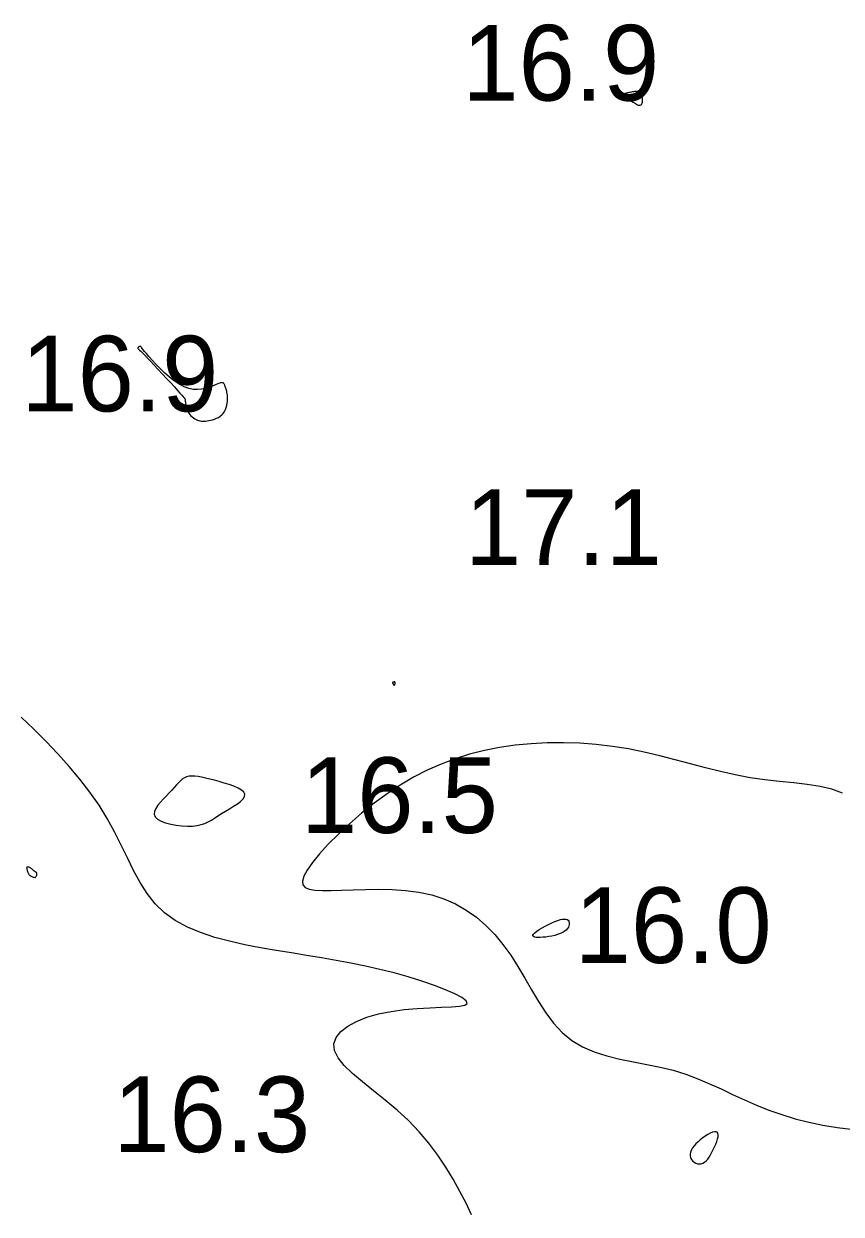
# Model space of a CAD drawing. Extents: x 3040093 to 3056816, y 408076 to 509144.
# Drawn here: x 3045566.4 to 3045620.4, y 433873.5 to 433952.1 of the extents above; entities that cross this region are included whole.
import ezdxf

# ---------------------------------------------------------------- set-up
doc = ezdxf.new("R2010")
doc.units = 0
doc.layers.add('V-CHAN-CONT-EL17', color=7, linetype='Continuous')
doc.layers.add('V-TOPO-SOUN-0610', color=7, linetype='Continuous')

msp = doc.modelspace()

# ---------------------------------------------------------------- linework, layer by layer
at = {"layer": 'V-CHAN-CONT-EL17'}
for points in [[(3045607.186, 433946.767), (3045607.219, 433946.798), (3045607.248, 433946.839), (3045607.272, 433946.888), (3045607.289, 433946.945), (3045607.3, 433947.007), (3045607.304, 433947.073), (3045607.299, 433947.143), (3045607.285, 433947.215), (3045607.263, 433947.287), (3045607.235, 433947.358), (3045607.2, 433947.425), (3045607.161, 433947.486), (3045607.119, 433947.541), (3045607.074, 433947.587), (3045607.028, 433947.622), (3045606.981, 433947.645), (3045606.934, 433947.657), (3045606.884, 433947.661), (3045606.831, 433947.657), (3045606.773, 433947.647), (3045606.709, 433947.634), (3045606.639, 433947.619), (3045606.561, 433947.603), (3045606.475, 433947.589), (3045606.385, 433947.575), (3045606.296, 433947.559), (3045606.214, 433947.542), (3045606.143, 433947.521), (3045606.088, 433947.495), (3045606.054, 433947.463), (3045606.047, 433947.423), (3045606.07, 433947.375), (3045606.12, 433947.321), (3045606.19, 433947.261), (3045606.276, 433947.198), (3045606.373, 433947.134), (3045606.475, 433947.07), (3045606.576, 433947.007), (3045606.673, 433946.949), (3045606.759, 433946.895), (3045606.836, 433946.848), (3045606.904, 433946.809), (3045606.965, 433946.777), (3045607.019, 433946.754), (3045607.067, 433946.741), (3045607.11, 433946.738), (3045607.15, 433946.746)], [(3045577.325, 433926.396), (3045577.391, 433926.31), (3045577.465, 433926.229), (3045577.545, 433926.155), (3045577.629, 433926.087), (3045577.716, 433926.028), (3045577.804, 433925.977), (3045577.892, 433925.935), (3045577.978, 433925.903), (3045578.063, 433925.88), (3045578.149, 433925.865), (3045578.237, 433925.859), (3045578.328, 433925.861), (3045578.425, 433925.869), (3045578.529, 433925.884), (3045578.641, 433925.904), (3045578.762, 433925.931), (3045578.889, 433925.964), (3045579.02, 433926.005), (3045579.15, 433926.055), (3045579.276, 433926.117), (3045579.396, 433926.191), (3045579.506, 433926.279), (3045579.602, 433926.382), (3045579.682, 433926.5), (3045579.746, 433926.632), (3045579.796, 433926.772), (3045579.834, 433926.918), (3045579.86, 433927.064), (3045579.875, 433927.208), (3045579.882, 433927.345), (3045579.881, 433927.472), (3045579.874, 433927.585), (3045579.862, 433927.685), (3045579.846, 433927.774), (3045579.827, 433927.853), (3045579.807, 433927.924), (3045579.785, 433927.987), (3045579.764, 433928.045), (3045579.745, 433928.099), (3045579.728, 433928.15), (3045579.712, 433928.198), (3045579.698, 433928.243), (3045579.683, 433928.283), (3045579.667, 433928.319), (3045579.649, 433928.349), (3045579.628, 433928.374), (3045579.603, 433928.393), (3045579.573, 433928.405), (3045579.535, 433928.409), (3045579.487, 433928.405), (3045579.425, 433928.392), (3045579.347, 433928.369), (3045579.25, 433928.336), (3045579.131, 433928.291), (3045578.988, 433928.233), (3045578.818, 433928.164), (3045578.623, 433928.092), (3045578.403, 433928.026), (3045578.162, 433927.976), (3045577.901, 433927.951), (3045577.622, 433927.962), (3045577.327, 433928.018), (3045577.017, 433928.129), (3045576.695, 433928.3), (3045576.368, 433928.522), (3045576.042, 433928.78), (3045575.726, 433929.061), (3045575.425, 433929.351), (3045575.148, 433929.637), (3045574.902, 433929.903), (3045574.694, 433930.137), (3045574.528, 433930.328), (3045574.402, 433930.477), (3045574.309, 433930.59), (3045574.243, 433930.673), (3045574.2, 433930.73), (3045574.172, 433930.767), (3045574.154, 433930.789), (3045574.14, 433930.801), (3045574.126, 433930.808), (3045574.11, 433930.81), (3045574.094, 433930.81), (3045574.076, 433930.806), (3045574.059, 433930.799), (3045574.042, 433930.791), (3045574.026, 433930.78), (3045574.01, 433930.769), (3045573.996, 433930.757), (3045573.983, 433930.744), (3045573.972, 433930.731), (3045573.964, 433930.717), (3045573.959, 433930.704), (3045573.956, 433930.691), (3045573.957, 433930.678), (3045573.962, 433930.665), (3045573.972, 433930.653), (3045573.991, 433930.635), (3045574.024, 433930.605), (3045574.076, 433930.557), (3045574.151, 433930.485), (3045574.256, 433930.382), (3045574.393, 433930.243), (3045574.569, 433930.061), (3045574.786, 433929.833), (3045575.035, 433929.569), (3045575.304, 433929.28), (3045575.584, 433928.979), (3045575.862, 433928.678), (3045576.128, 433928.389), (3045576.37, 433928.126), (3045576.577, 433927.9), (3045576.741, 433927.72), (3045576.865, 433927.582), (3045576.955, 433927.478), (3045577.016, 433927.4), (3045577.055, 433927.34), (3045577.077, 433927.29), (3045577.088, 433927.243), (3045577.094, 433927.19), (3045577.099, 433927.126), (3045577.107, 433927.05), (3045577.118, 433926.966), (3045577.134, 433926.875), (3045577.155, 433926.779), (3045577.184, 433926.682), (3045577.221, 433926.584), (3045577.267, 433926.488)], [(3045590.906, 433908.412), (3045590.917, 433908.425), (3045590.927, 433908.442), (3045590.936, 433908.463), (3045590.944, 433908.486), (3045590.95, 433908.51), (3045590.954, 433908.533), (3045590.957, 433908.554), (3045590.957, 433908.573), (3045590.955, 433908.588), (3045590.951, 433908.601), (3045590.946, 433908.61), (3045590.938, 433908.618), (3045590.929, 433908.623), (3045590.918, 433908.627), (3045590.905, 433908.629), (3045590.89, 433908.629), (3045590.875, 433908.628), (3045590.859, 433908.625), (3045590.843, 433908.622), (3045590.828, 433908.618), (3045590.815, 433908.613), (3045590.803, 433908.607), (3045590.793, 433908.601), (3045590.787, 433908.595), (3045590.783, 433908.588), (3045590.782, 433908.58), (3045590.783, 433908.571), (3045590.787, 433908.56), (3045590.792, 433908.548), (3045590.798, 433908.534), (3045590.806, 433908.518), (3045590.815, 433908.5), (3045590.826, 433908.48), (3045590.836, 433908.46), (3045590.848, 433908.442), (3045590.86, 433908.426), (3045590.871, 433908.414), (3045590.883, 433908.407), (3045590.895, 433908.406)], [(3045575.265, 433899.568), (3045575.499, 433899.435), (3045575.795, 433899.323), (3045576.134, 433899.232), (3045576.499, 433899.165), (3045576.874, 433899.121), (3045577.239, 433899.103), (3045577.578, 433899.111), (3045577.878, 433899.146), (3045578.143, 433899.206), (3045578.382, 433899.288), (3045578.603, 433899.389), (3045578.815, 433899.507), (3045579.027, 433899.639), (3045579.248, 433899.781), (3045579.487, 433899.932), (3045579.748, 433900.09), (3045580.02, 433900.251), (3045580.288, 433900.414), (3045580.536, 433900.579), (3045580.749, 433900.742), (3045580.912, 433900.903), (3045581.01, 433901.059), (3045581.027, 433901.21), (3045580.953, 433901.353), (3045580.798, 433901.489), (3045580.578, 433901.617), (3045580.306, 433901.737), (3045579.998, 433901.849), (3045579.67, 433901.953), (3045579.336, 433902.049), (3045579.012, 433902.136), (3045578.709, 433902.215), (3045578.429, 433902.284), (3045578.171, 433902.34), (3045577.935, 433902.381), (3045577.719, 433902.406), (3045577.522, 433902.411), (3045577.342, 433902.396), (3045577.18, 433902.358), (3045577.033, 433902.295), (3045576.897, 433902.208), (3045576.766, 433902.1), (3045576.638, 433901.973), (3045576.505, 433901.827), (3045576.364, 433901.665), (3045576.21, 433901.489), (3045576.038, 433901.301), (3045575.846, 433901.102), (3045575.645, 433900.897), (3045575.452, 433900.688), (3045575.281, 433900.479), (3045575.146, 433900.274), (3045575.062, 433900.077), (3045575.045, 433899.892), (3045575.11, 433899.721)], [(3045566.829, 433895.845), (3045566.804, 433895.87), (3045566.783, 433895.894), (3045566.765, 433895.92), (3045566.749, 433895.947), (3045566.734, 433895.977), (3045566.72, 433896.011), (3045566.706, 433896.05), (3045566.691, 433896.093), (3045566.676, 433896.14), (3045566.661, 433896.188), (3045566.649, 433896.237), (3045566.639, 433896.283), (3045566.634, 433896.324), (3045566.634, 433896.361), (3045566.64, 433896.389), (3045566.653, 433896.408), (3045566.673, 433896.419), (3045566.698, 433896.422), (3045566.726, 433896.418), (3045566.758, 433896.408), (3045566.792, 433896.394), (3045566.826, 433896.377), (3045566.86, 433896.356), (3045566.892, 433896.334), (3045566.923, 433896.311), (3045566.952, 433896.287), (3045566.98, 433896.263), (3045567.005, 433896.24), (3045567.029, 433896.218), (3045567.05, 433896.197), (3045567.069, 433896.179), (3045567.085, 433896.163), (3045567.1, 433896.15), (3045567.113, 433896.139), (3045567.125, 433896.129), (3045567.136, 433896.121), (3045567.147, 433896.114), (3045567.158, 433896.108), (3045567.17, 433896.102), (3045567.183, 433896.096), (3045567.196, 433896.09), (3045567.209, 433896.081), (3045567.222, 433896.07), (3045567.234, 433896.056), (3045567.245, 433896.038), (3045567.254, 433896.015), (3045567.26, 433895.986), (3045567.264, 433895.95), (3045567.265, 433895.911), (3045567.262, 433895.869), (3045567.255, 433895.828), (3045567.243, 433895.788), (3045567.227, 433895.754), (3045567.205, 433895.726), (3045567.177, 433895.707), (3045567.144, 433895.698), (3045567.105, 433895.699), (3045567.063, 433895.709), (3045567.02, 433895.724), (3045566.976, 433895.745), (3045566.934, 433895.769), (3045566.894, 433895.795), (3045566.859, 433895.821)], [(3045600.39, 433891.746), (3045600.263, 433891.755), (3045600.164, 433891.774), (3045600.094, 433891.805), (3045600.059, 433891.848), (3045600.059, 433891.904), (3045600.099, 433891.973), (3045600.182, 433892.058), (3045600.307, 433892.157), (3045600.468, 433892.266), (3045600.657, 433892.381), (3045600.865, 433892.498), (3045601.082, 433892.61), (3045601.3, 433892.714), (3045601.51, 433892.804), (3045601.702, 433892.876), (3045601.871, 433892.926), (3045602.015, 433892.954), (3045602.137, 433892.962), (3045602.237, 433892.952), (3045602.316, 433892.925), (3045602.377, 433892.884), (3045602.421, 433892.829), (3045602.449, 433892.762), (3045602.462, 433892.686), (3045602.459, 433892.602), (3045602.438, 433892.513), (3045602.399, 433892.421), (3045602.339, 433892.329), (3045602.257, 433892.238), (3045602.152, 433892.152), (3045602.022, 433892.072), (3045601.867, 433892), (3045601.691, 433891.937), (3045601.5, 433891.884), (3045601.301, 433891.839), (3045601.1, 433891.802), (3045600.902, 433891.775), (3045600.714, 433891.757), (3045600.541, 433891.747)], [(3045610.468, 433877.19), (3045610.524, 433877.08), (3045610.604, 433876.983), (3045610.701, 433876.901), (3045610.811, 433876.838), (3045610.929, 433876.796), (3045611.051, 433876.779), (3045611.172, 433876.789), (3045611.288, 433876.83), (3045611.399, 433876.897), (3045611.505, 433876.99), (3045611.606, 433877.104), (3045611.703, 433877.238), (3045611.796, 433877.388), (3045611.886, 433877.55), (3045611.973, 433877.724), (3045612.056, 433877.904), (3045612.133, 433878.085), (3045612.199, 433878.263), (3045612.251, 433878.43), (3045612.284, 433878.581), (3045612.294, 433878.71), (3045612.279, 433878.812), (3045612.233, 433878.88), (3045612.154, 433878.911), (3045612.046, 433878.906), (3045611.915, 433878.871), (3045611.767, 433878.809), (3045611.608, 433878.725), (3045611.442, 433878.623), (3045611.276, 433878.507), (3045611.115, 433878.382), (3045610.965, 433878.25), (3045610.828, 433878.115), (3045610.707, 433877.978), (3045610.605, 433877.84), (3045610.525, 433877.703), (3045610.468, 433877.568), (3045610.438, 433877.436), (3045610.438, 433877.31)]]:
    msp.add_lwpolyline(points, close=True, dxfattribs=at)
for points in [[(3045596.007, 433873.414), (3045595.641, 433874.179), (3045595.236, 433874.965), (3045594.791, 433875.764), (3045594.301, 433876.567), (3045593.765, 433877.365), (3045593.177, 433878.15), (3045592.536, 433878.913), (3045591.837, 433879.645), (3045591.085, 433880.34), (3045590.306, 433880.998), (3045589.533, 433881.621), (3045588.801, 433882.21), (3045588.143, 433882.767), (3045587.591, 433883.296), (3045587.181, 433883.796), (3045586.945, 433884.271), (3045586.907, 433884.721), (3045587.056, 433885.143), (3045587.371, 433885.533), (3045587.829, 433885.887), (3045588.411, 433886.202), (3045589.095, 433886.472), (3045589.859, 433886.694), (3045590.683, 433886.863), (3045591.544, 433886.98), (3045592.408, 433887.054), (3045593.241, 433887.099), (3045594.008, 433887.131), (3045594.674, 433887.162), (3045595.205, 433887.206), (3045595.566, 433887.279), (3045595.722, 433887.393), (3045595.649, 433887.559), (3045595.366, 433887.77), (3045594.902, 433888.016), (3045594.285, 433888.286), (3045593.546, 433888.57), (3045592.713, 433888.857), (3045591.816, 433889.137), (3045590.884, 433889.399), (3045589.942, 433889.636), (3045588.992, 433889.849), (3045588.035, 433890.043), (3045587.068, 433890.224), (3045586.091, 433890.394), (3045585.103, 433890.559), (3045584.102, 433890.724), (3045583.087, 433890.892), (3045582.061, 433891.071), (3045581.034, 433891.267), (3045580.023, 433891.492), (3045579.041, 433891.755), (3045578.105, 433892.066), (3045577.228, 433892.434), (3045576.426, 433892.87), (3045575.714, 433893.383), (3045575.101, 433893.979), (3045574.57, 433894.65), (3045574.102, 433895.385), (3045573.674, 433896.172), (3045573.265, 433897), (3045572.853, 433897.856), (3045572.417, 433898.729), (3045571.936, 433899.607), (3045571.393, 433900.48), (3045570.789, 433901.346), (3045570.132, 433902.202), (3045569.426, 433903.049), (3045568.68, 433903.883), (3045567.898, 433904.705), (3045567.089, 433905.512), (3045566.257, 433906.304)], [(3045620.501, 433901.292), (3045619.802, 433901.538), (3045619.024, 433901.718), (3045618.18, 433901.851), (3045617.283, 433901.956), (3045616.346, 433902.054), (3045615.383, 433902.162), (3045614.406, 433902.302), (3045613.426, 433902.486), (3045612.444, 433902.709), (3045611.457, 433902.959), (3045610.462, 433903.224), (3045609.459, 433903.493), (3045608.443, 433903.754), (3045607.415, 433903.995), (3045606.37, 433904.205), (3045605.309, 433904.374), (3045604.235, 433904.499), (3045603.154, 433904.58), (3045602.073, 433904.616), (3045600.997, 433904.607), (3045599.93, 433904.551), (3045598.88, 433904.449), (3045597.852, 433904.298), (3045596.85, 433904.1), (3045595.874, 433903.851), (3045594.921, 433903.552), (3045593.988, 433903.2), (3045593.074, 433902.795), (3045592.177, 433902.336), (3045591.294, 433901.82), (3045590.423, 433901.247), (3045589.565, 433900.619), (3045588.732, 433899.951), (3045587.94, 433899.264), (3045587.205, 433898.576), (3045586.542, 433897.906), (3045585.967, 433897.274), (3045585.495, 433896.7), (3045585.141, 433896.202), (3045584.919, 433895.795), (3045584.827, 433895.475), (3045584.86, 433895.232), (3045585.013, 433895.057), (3045585.282, 433894.939), (3045585.661, 433894.871), (3045586.147, 433894.843), (3045586.735, 433894.845), (3045587.417, 433894.867), (3045588.177, 433894.898), (3045588.998, 433894.925), (3045589.861, 433894.935), (3045590.749, 433894.915), (3045591.642, 433894.854), (3045592.523, 433894.738), (3045593.374, 433894.555), (3045594.179, 433894.295), (3045594.938, 433893.96), (3045595.65, 433893.553), (3045596.319, 433893.079), (3045596.946, 433892.541), (3045597.532, 433891.944), (3045598.079, 433891.291), (3045598.588, 433890.587), (3045599.063, 433889.838), (3045599.517, 433889.061), (3045599.965, 433888.277), (3045600.42, 433887.505), (3045600.899, 433886.764), (3045601.414, 433886.075), (3045601.982, 433885.458), (3045602.618, 433884.932), (3045603.329, 433884.511), (3045604.108, 433884.18), (3045604.937, 433883.92), (3045605.803, 433883.71), (3045606.69, 433883.53), (3045607.583, 433883.36), (3045608.467, 433883.18), (3045609.327, 433882.968), (3045610.151, 433882.711), (3045610.946, 433882.413), (3045611.721, 433882.084), (3045612.486, 433881.735), (3045613.25, 433881.375), (3045614.024, 433881.016), (3045614.817, 433880.667), (3045615.638, 433880.338), (3045616.495, 433880.038), (3045617.383, 433879.771), (3045618.292, 433879.539), (3045619.215, 433879.345), (3045620.144, 433879.191), (3045621.069, 433879.078)]]:
    msp.add_lwpolyline(points, dxfattribs=at)

# ---------------------------------------------------------------- texts
at = {"layer": 'V-TOPO-SOUN-0610'}
for s, p in [('16.9 ', (3045595.393, 433947.05)), ('16.9 ', (3045566.263, 433926.51)), ('17.1 ', (3045595.563, 433916.37)), ('16.5 ', (3045584.733, 433898.65)), ('16.0 ', (3045602.813, 433890.06)), ('16.3 ', (3045572.333, 433877.56))]:
    msp.add_text(s, height=5, dxfattribs=at).set_placement(p)

doc.saveas('drawing.dxf')
